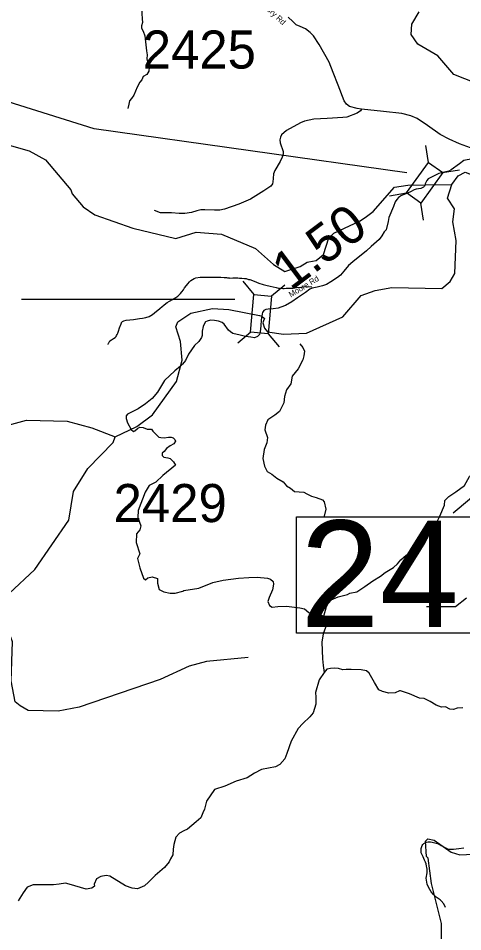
# Model space of a CAD drawing. Extents: x 1248089 to 1457196, y 820910 to 988753.
# Drawn here: x 1395500 to 1401339, y 848177 to 860169 of the extents above; entities that cross this region are included whole.
import ezdxf

# ---------------------------------------------------------------- set-up
doc = ezdxf.new("R2010")
doc.units = 0
for name, color, linetype in [('Exist Hydrographic Creek Single Shore', 7, 'Continuous'), ('Exist Hydrographic Misc Water Feature', 7, 'Continuous'), ('Exist Road Non-System Type 51', 7, 'Continuous'), ('Exist Road Secondary Structure Standard Bridge CELL', 7, 'Continuous'), ('Exist Road Secondary Structure Standard Bridge Number Label', 7, 'Continuous'), ('Exist Road Secondary Type 41 Attributed', 7, 'Continuous'), ('Exist Road Secondary Type 51 Attributed', 7, 'Continuous'), ('Exist Road Secondary Type 51 Label', 7, 'Continuous'), ('Prop GRAU CAT1 Cell', 7, 'Continuous'), ('Prop Lane Lines', 7, 'Continuous')]:
    doc.layers.add(name, color=color, linetype=linetype)

msp = doc.modelspace()

# ---------------------------------------------------------------- linework, layer by layer
at = {"layer": 'Exist Hydrographic Creek Single Shore'}
for points in [[(1401679, 859252), (1401224, 859429), (1401013, 859676), (1400749, 859829), (1400660, 859956), (1400671, 860090), (1400766, 860256)], [(1394854, 858651), (1395642, 858428), (1395856, 858312), (1396190, 857915), (1396206, 857865), (1396352, 857695), (1396508, 857590), (1397005, 857416), (1397569, 857277), (1397838, 857363), (1398171, 857334), (1398617, 857147), (1398855, 856936), (1399003, 856847), (1399204, 856909), (1399297, 856966), (1399318, 856970)], [(1401194, 857985), (1401280, 858101), (1401373, 858149), (1401505, 858097), (1401684, 857877), (1401747, 857698), (1401872, 857696), (1401924, 857764), (1401985, 857910), (1402093, 857908), (1402142, 857841), (1402213, 857633), (1402189, 857308), (1402044, 857150), (1402025, 857083), (1402096, 856992), (1402197, 856914), (1402324, 856869), (1402374, 856899), (1402411, 856977), (1402549, 857143)], [(1398700, 856258), (1398735, 856226), (1398723, 856197), (1398712, 856171), (1398733, 856103), (1398774, 856053), (1398986, 856024), (1399286, 856034), (1399766, 856248), (1400005, 856528), (1400190, 856597), (1400408, 856635), (1401066, 856622), (1401176, 856712), (1401237, 856819), (1401254, 857252), (1401209, 857496), (1401229, 857669), (1401141, 857806), (1401194, 857985)], [(1400074, 857569), (1400161, 857632), (1400443, 857951), (1400619, 857980), (1400844, 857982)], [(1400844, 857982), (1401194, 857985)], [(1396773, 854676), (1397059, 854812), (1397262, 854965), (1397580, 855402), (1397653, 855683), (1397633, 855926), (1397570, 856118), (1397596, 856186), (1397766, 856298), (1398050, 856358), (1398267, 856347), (1398671, 856268), (1398700, 856258)], [(1401060, 847932), (1401059, 848284), (1400929, 848812), (1400886, 849144), (1400861, 849164), (1400848, 849365), (1400882, 849397), (1400965, 849379), (1401187, 849223), (1401303, 849188), (1402088, 849228)]]:
    msp.add_lwpolyline(points, dxfattribs=at)
at = {"layer": 'Exist Hydrographic Misc Water Feature'}
for points in [[(1399318, 856970), (1399414, 856990), (1399508, 857070), (1399579, 857285), (1399647, 857350), (1399992, 857510), (1400074, 857569)], [(1395317, 854814), (1395610, 854893), (1396143, 854879), (1396467, 854791), (1396773, 854676)], [(1398522, 851779), (1397971, 851724), (1397744, 851663), (1397365, 851487), (1396299, 851124), (1396023, 851074), (1395631, 851082), (1395524, 851143), (1395459, 851195), (1395405, 851470), (1395425, 851985), (1395401, 852045), (1395254, 852205), (1395265, 852330), (1395380, 852617), (1395719, 852931), (1396166, 853579), (1396224, 853955), (1396414, 854257), (1396746, 854601), (1396773, 854676)], [(1400862, 852447), (1401246, 852449), (1401390, 852561)]]:
    msp.add_lwpolyline(points, dxfattribs=at)
at = {"layer": 'Exist Road Non-System Type 51'}
for points in [[(1397119, 860303), (1397128, 860161), (1397132, 860116), (1397119, 860068), (1397121, 860040), (1397143, 859998), (1397162, 859939), (1397185, 859742), (1397194, 859688), (1397191, 859638), (1397204, 859576), (1397219, 859528), (1397215, 859475), (1397187, 859431), (1397143, 859403), (1397124, 859361), (1397096, 859331), (1397064, 859266), (1397018, 859160), (1396988, 859116), (1396961, 859087), (1396954, 859041), (1396939, 858986)], [(1400010, 858978), (1399996, 858956), (1399953, 858923), (1399816, 858873), (1399765, 858865), (1399556, 858853), (1399472, 858851), (1399381, 858844), (1399261, 858818), (1399207, 858797), (1399026, 858694), (1398958, 858640), (1398943, 858609), (1398935, 858574), (1398939, 858532), (1398980, 858419), (1398979, 858387), (1398969, 858347), (1398942, 858288), (1398872, 858170), (1398853, 858128), (1398847, 858066), (1398845, 858021), (1398841, 857994), (1398816, 857965), (1398727, 857903), (1398552, 857794), (1398397, 857728), (1398211, 857664), (1398148, 857648), (1398080, 857648), (1397950, 857656), (1397898, 857654), (1397846, 857642), (1397774, 857621), (1397689, 857607), (1397615, 857605), (1397514, 857615), (1397415, 857613), (1397367, 857615), (1397289, 857644)], [(1396682, 855887), (1396686, 855903), (1396688, 855909), (1396693, 855919), (1396705, 855935), (1396727, 855950), (1396752, 855964), (1396772, 855979), (1396784, 855993), (1396792, 856005), (1396799, 856019), (1396807, 856037), (1396818, 856062), (1396832, 856104), (1396850, 856158), (1396856, 856172), (1396858, 856176), (1396860, 856180), (1396868, 856189), (1396876, 856195), (1396888, 856199), (1396917, 856204), (1397015, 856216), (1397091, 856227), (1397133, 856232), (1397155, 856236), (1397175, 856241), (1397218, 856254), (1397240, 856266), (1397262, 856280), (1397289, 856301), (1397360, 856360), (1397392, 856387), (1397413, 856405), (1397439, 856426), (1397458, 856438), (1397488, 856457), (1397528, 856478), (1397569, 856503), (1397595, 856523), (1397616, 856541), (1397630, 856554), (1397650, 856576), (1397669, 856604), (1397686, 856631), (1397708, 856661), (1397727, 856682), (1397751, 856710), (1397768, 856726), (1397790, 856741), (1397810, 856753), (1397832, 856760), (1397890, 856769), (1398001, 856769), (1398107, 856771), (1398139, 856770), (1398161, 856770), (1398205, 856767), (1398235, 856764), (1398249, 856762), (1398271, 856760), (1398275, 856759), (1398319, 856761), (1398383, 856761), (1398405, 856759), (1398437, 856756), (1398471, 856754), (1398492, 856751), (1398524, 856742), (1398542, 856738), (1398598, 856717), (1398628, 856706), (1398659, 856692), (1398717, 856675), (1398753, 856666), (1398811, 856653), (1398847, 856644), (1398890, 856633), (1398920, 856628), (1398932, 856626), (1398974, 856623), (1398992, 856623), (1399018, 856624), (1399056, 856624), (1399106, 856627), (1399155, 856634), (1399211, 856641), (1399239, 856644), (1399291, 856647), (1399357, 856644)], [(1399201, 855895), (1399240, 855849), (1399259, 855800), (1399253, 855738), (1399240, 855686), (1399176, 855569), (1399099, 855473), (1399083, 855369), (1399022, 855292), (1398997, 855202), (1398988, 855119), (1398930, 855008), (1398871, 854959), (1398779, 854898), (1398749, 854828), (1398739, 854767), (1398773, 854665), (1398767, 854597), (1398730, 854508), (1398715, 854391), (1398733, 854289), (1398770, 854219), (1398832, 854185), (1398899, 854132), (1398979, 854083), (1399022, 854032), (1399077, 854002), (1399130, 853958), (1399250, 853946), (1399290, 853928), (1399351, 853897), (1399413, 853878), (1399496, 853848), (1399517, 853820), (1399542, 853724), (1399520, 853635)], [(1400824, 853272), (1400826, 853356), (1400863, 853446), (1400878, 853473), (1400986, 853529), (1401038, 853634), (1401100, 853778), (1401106, 853837), (1401158, 853892), (1401247, 853954), (1401364, 854034), (1401428, 854152), (1401487, 854211), (1401625, 854328), (1401699, 854395), (1401733, 854411)], [(1397565, 854304), (1397399, 854169), (1397308, 854081), (1397220, 854035), (1397181, 853970), (1397168, 853947), (1397073, 853706), (1397070, 853615), (1397112, 853504), (1397099, 853455), (1397054, 853400), (1397050, 853289), (1397099, 853139), (1397067, 853077), (1397099, 852956), (1397145, 852819), (1397171, 852796)], [(1399515, 852319), (1399550, 852447), (1399581, 852505), (1399609, 852533), (1399701, 852576), (1399824, 852604), (1399858, 852622), (1399950, 852641), (1400055, 852711), (1400159, 852782), (1400261, 852847), (1400319, 852893), (1400430, 852958), (1400482, 853007), (1400525, 853059), (1400596, 853121), (1400676, 853155), (1400719, 853182), (1400744, 853210), (1400796, 853235), (1400824, 853272)], [(1397171, 852796), (1397200, 852823), (1397259, 852836), (1397327, 852813), (1397331, 852754), (1397350, 852669), (1397412, 852640), (1397497, 852620), (1397562, 852624), (1397663, 852650), (1397676, 852656), (1397871, 852686), (1398057, 852761), (1398191, 852793), (1398393, 852819), (1398530, 852826), (1398640, 852832), (1398776, 852817), (1398815, 852807), (1398850, 852775), (1398854, 852739), (1398841, 852664), (1398795, 852566), (1398779, 852511), (1398802, 852462), (1398837, 852439), (1398912, 852449), (1399023, 852452), (1399199, 852429), (1399261, 852416), (1399316, 852370), (1399446, 852345), (1399515, 852319)], [(1399515, 852319), (1399551, 852208), (1399505, 852088), (1399489, 851980), (1399492, 851869), (1399498, 851761), (1399505, 851673), (1399518, 851579)], [(1399518, 851579), (1399453, 851483), (1399407, 851316), (1399410, 851258), (1399410, 851166), (1399375, 851049), (1399332, 850997), (1399238, 850909), (1399179, 850847), (1399085, 850680), (1399030, 850519)], [(1400772, 851245), (1400639, 851299), (1400522, 851340), (1400510, 851338), (1400451, 851313), (1400369, 851311), (1400287, 851332), (1400237, 851354), (1400178, 851449), (1400110, 851574), (1400077, 851603), (1400004, 851615), (1399872, 851621), (1399808, 851620), (1399765, 851616), (1399707, 851632), (1399648, 851639), (1399603, 851635), (1399553, 851624), (1399518, 851579)], [(1401340, 851118), (1401264, 851114), (1401217, 851093), (1401171, 851101), (1401114, 851130), (1401061, 851124), (1400991, 851150), (1400913, 851198), (1400833, 851239), (1400772, 851245)], [(1399030, 850519), (1399000, 850447), (1398935, 850372), (1398880, 850343), (1398697, 850307), (1398603, 850258), (1398508, 850196), (1398362, 850154), (1398215, 850089), (1398078, 850043), (1397971, 849890), (1397945, 849785), (1397925, 849740), (1397900, 849672), (1397835, 849620), (1397724, 849526), (1397675, 849500), (1397617, 849470), (1397568, 849421), (1397542, 849323), (1397535, 849262), (1397529, 849185)], [(1401112, 848496), (1401093, 848542), (1401058, 848585), (1401044, 848597), (1400992, 848632), (1400979, 848644), (1400957, 848667), (1400926, 848703), (1400906, 848730), (1400889, 848762), (1400874, 848801), (1400866, 848827), (1400861, 848855), (1400859, 848879), (1400862, 848901), (1400866, 848929), (1400871, 848949), (1400871, 848967), (1400870, 848997), (1400868, 849021), (1400865, 849039), (1400859, 849067), (1400852, 849089), (1400838, 849119), (1400819, 849162), (1400802, 849196), (1400794, 849214), (1400794, 849220), (1400791, 849238), (1400791, 849252), (1400793, 849268), (1400798, 849284), (1400808, 849310), (1400816, 849324), (1400827, 849334), (1400845, 849345), (1400865, 849353), (1400887, 849357), (1400915, 849356), (1400937, 849354), (1400953, 849351), (1400991, 849340), (1401007, 849334), (1401027, 849328), (1401040, 849321), (1401058, 849311), (1401076, 849299), (1401094, 849288), (1401116, 849278), (1401121, 849274), (1401139, 849267), (1401155, 849263), (1401177, 849261), (1401219, 849262), (1401289, 849268), (1401352, 849277)], [(1397529, 849185), (1397500, 849133), (1397484, 849094), (1397422, 849022), (1397298, 848914), (1397210, 848826), (1397158, 848781), (1397067, 848741), (1396998, 848751), (1396910, 848781), (1396705, 848908), (1396656, 848917), (1396585, 848904), (1396526, 848872), (1396497, 848800)], [(1396497, 848800), (1396501, 848774), (1396465, 848748), (1396390, 848738), (1396169, 848800), (1396120, 848813), (1396038, 848804), (1395963, 848794), (1395859, 848794), (1395797, 848791), (1395716, 848791), (1395696, 848791), (1395618, 848764), (1395563, 848686), (1395497, 848585)]]:
    msp.add_lwpolyline(points, dxfattribs=at)
at = {"layer": 'Exist Road Secondary Structure Standard Bridge CELL'}
for p, q in [((1400890, 858278), (1400854, 858501)), ((1401074, 858145), (1401297, 858181)), ((1400376, 857840), (1400599, 857876)), ((1400823, 857517), (1400787, 857741)), ((1398451, 856716), (1398596, 856542)), ((1399001, 856666), (1398827, 856521)), ((1398556, 856048), (1398383, 855903)), ((1398782, 856028), (1398927, 855854))]:
    msp.add_line(p, q, dxfattribs=at)
for points in [[(1400599, 857876), (1400889, 858278), (1401077, 858143), (1400787, 857741)], [(1398827, 856521), (1398783, 856027), (1398552, 856048), (1398596, 856542)]]:
    msp.add_lwpolyline(points, close=True, dxfattribs=at)
at = {"layer": 'Exist Road Secondary Structure Standard Bridge Number Label'}
for p, q in [((1405675, 857433), (1401213, 853673)), ((1398343, 856478), (1395541, 856478))]:
    msp.add_line(p, q, dxfattribs=at)
msp.add_lwpolyline([(1400604, 858141), (1396497, 858716), (1392964, 859825)], dxfattribs=at)
msp.add_lwpolyline([(1399155, 853626), (1401732, 853626), (1401732, 852097), (1399155, 852097)], close=True, dxfattribs=at)
at = {"layer": 'Exist Road Secondary Type 41 Attributed'}
for points in [[(1401514, 858466), (1401519, 858412), (1401518, 858365), (1401502, 858338), (1401469, 858323), (1401353, 858301), (1401298, 858260), (1401189, 858178), (1401158, 858164), (1401027, 858130), (1400886, 858060), (1400866, 858041), (1400845, 857997), (1400844, 857982)], [(1400844, 857982), (1400839, 857965), (1400822, 857950), (1400789, 857936), (1400727, 857927), (1400699, 857919), (1400655, 857891), (1400612, 857873), (1400536, 857842), (1400496, 857818), (1400472, 857790), (1400453, 857759), (1400431, 857697), (1400370, 857554), (1400358, 857503), (1400333, 857394), (1400309, 857366), (1400277, 857315), (1400240, 857263), (1400138, 857173), (1400074, 857115), (1399894, 856973), (1399840, 856923), (1399779, 856851), (1399732, 856796), (1399692, 856764), (1399607, 856708), (1399550, 856676), (1399497, 856656), (1399428, 856638), (1399359, 856625), (1399331, 856614), (1399273, 856569), (1399167, 856498), (1399093, 856445), (1399012, 856399), (1398948, 856377), (1398916, 856364), (1398847, 856355), (1398782, 856352), (1398751, 856346), (1398728, 856335), (1398709, 856306), (1398704, 856289), (1398700, 856258)], [(1398700, 856258), (1398693, 856209), (1398686, 856130), (1398677, 856052), (1398671, 856017), (1398645, 855990), (1398602, 855975), (1398556, 855981), (1398487, 855993), (1398415, 856009), (1398321, 856030), (1398290, 856053), (1398263, 856076), (1398207, 856152), (1398178, 856176), (1398132, 856191), (1398076, 856202), (1398026, 856205), (1397983, 856195), (1397961, 856182), (1397940, 856146), (1397930, 856123), (1397918, 856061), (1397914, 856006), (1397908, 855980), (1397873, 855928), (1397816, 855875), (1397776, 855816), (1397738, 855759), (1397698, 855678), (1397658, 855628), (1397630, 855604)], [(1397630, 855604), (1397558, 855541), (1397423, 855414), (1397382, 855349), (1397330, 855259), (1397257, 855179), (1397173, 855106), (1397077, 855042), (1396935, 854971), (1396919, 854951), (1396917, 854917), (1396934, 854857), (1396981, 854770), (1397012, 854746), (1397031, 854753), (1397068, 854786)], [(1397068, 854786), (1397095, 854801), (1397140, 854795), (1397194, 854776), (1397250, 854777), (1397267, 854751), (1397345, 854671), (1397371, 854664), (1397417, 854661), (1397473, 854672), (1397507, 854672), (1397536, 854663), (1397557, 854641), (1397564, 854619), (1397545, 854583), (1397494, 854558), (1397447, 854523), (1397416, 854483), (1397391, 854459), (1397389, 854428), (1397413, 854406), (1397466, 854400), (1397497, 854390), (1397538, 854346), (1397565, 854304)]]:
    msp.add_lwpolyline(points, dxfattribs=at)
at = {"layer": 'Exist Road Secondary Type 51 Attributed'}
msp.add_lwpolyline([(1401441, 858469), (1401295, 858523), (1401161, 858584), (1401042, 858645), (1400876, 858762), (1400742, 858854), (1400659, 858887), (1400537, 858918), (1400299, 858947), (1400010, 858978), (1399954, 858985), (1399852, 859012), (1399813, 859041), (1399780, 859087), (1399702, 859293), (1399639, 859458), (1399584, 859591), (1399453, 859823), (1399380, 859938), (1399333, 859982), (1399273, 860029), (1399202, 860063), (1399150, 860085), (1399105, 860128), (1399044, 860184)], dxfattribs=at)

# ---------------------------------------------------------------- texts
at = {"layer": 'Exist Road Secondary Structure Standard Bridge Number Label'}
msp.add_text('24', height=1400, dxfattribs=at).set_placement((1399206, 852176))
at = {"layer": 'Exist Road Secondary Type 51 Label'}
for s, rotation, p in [('Old Salisbury Rd', 316.4409, (1398427, 860593)), ('Moore Rd', 31.2498, (1399082, 856503))]:
    msp.add_text(s, height=75, rotation=rotation, dxfattribs=at).set_placement(p)
at = {"layer": 'Prop GRAU CAT1 Cell'}
msp.add_text('1.50', height=500, rotation=36.8919, dxfattribs=at).set_placement((1399080, 856583))
at = {"layer": 'Prop Lane Lines'}
for s, p in [('2425', (1397135, 859509)), ('2429', (1396752, 853555))]:
    msp.add_text(s, height=500, dxfattribs=at).set_placement(p)

doc.saveas('drawing.dxf')
